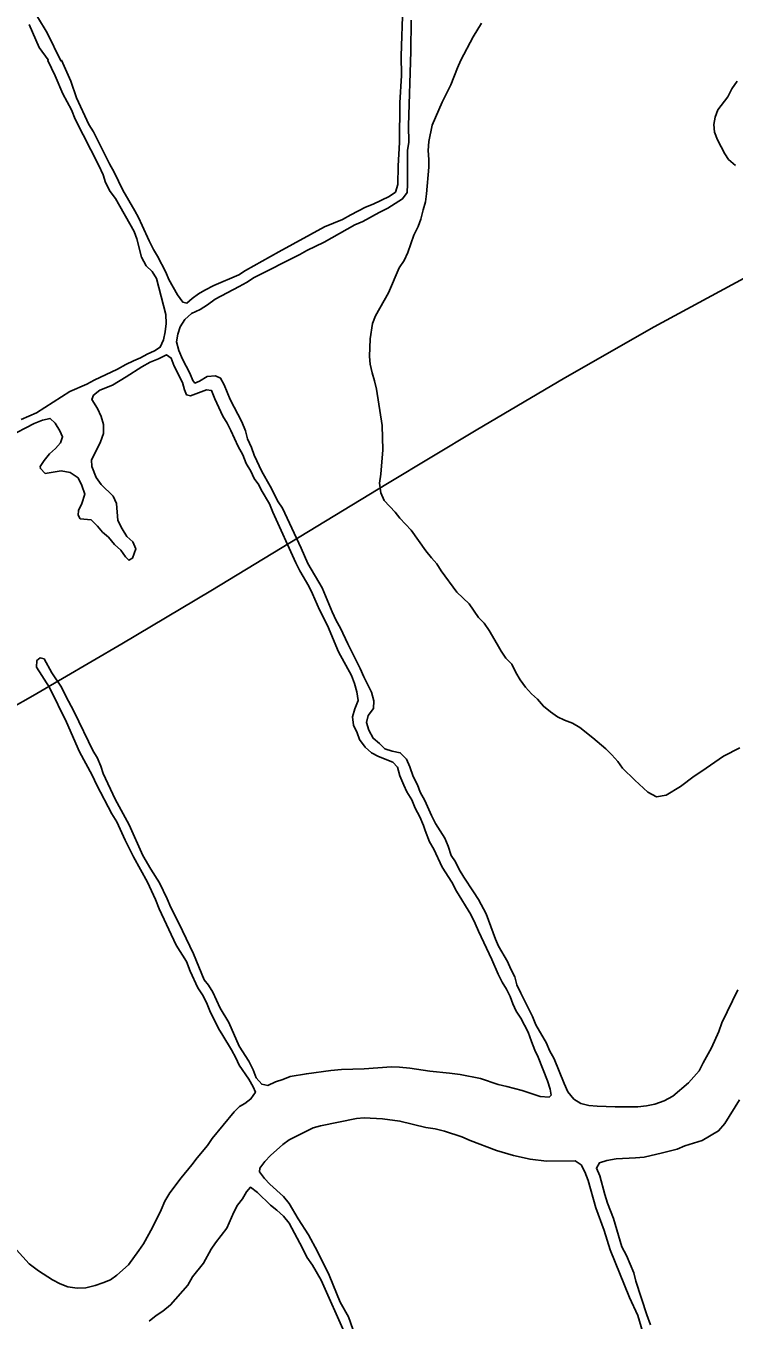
# Model space of a CAD drawing. Extents: x 1945482 to 2853149, y 66427 to 1015778.
# Drawn here: x 2316767 to 2318170, y 196727 to 199292 of the extents above; entities that cross this region are included whole.
import ezdxf

# ---------------------------------------------------------------- set-up
doc = ezdxf.new("R2010")
doc.units = 0
doc.layers.add('Old_Level_3', color=7, linetype='Continuous')
doc.layers.add('Old_Level_60', color=7, linetype='Continuous')

msp = doc.modelspace()

# ---------------------------------------------------------------- linework, layer by layer
at = {"layer": 'Old_Level_3'}
msp.add_lwpolyline([(2318189.7, 198792.6), (2318011.4, 198695.6), (2317834.4, 198594.7), (2317658.5, 198491.1), (2317483.1, 198385.6), (2317308, 198279.2), (2317132.8, 198172.8), (2316957, 198067.5), (2316780.4, 197964.1), (2316602.6, 197863.7), (2316423.2, 197767.3), (2316242.3, 197674.2), (2316061.1, 197582), (2315879.5, 197490.5), (2315697.5, 197399.6), (2315515.3, 197309.1), (2315332.9, 197219.2), (2315150.3, 197129.6), (2314967.5, 197040.4), (2314784.5, 196951.4), (2314601.5, 196862.6)], dxfattribs=at)
at = {"layer": 'Old_Level_60'}
for points in [[(2316790, 199310.1), (2316808.7, 199278.7), (2316836.2, 199222.9), (2316837.2, 199224.3), (2316855.5, 199182.5), (2316867, 199149.7), (2316891.7, 199097.1), (2316900.5, 199082.6), (2316932.5, 199018.9), (2316941.7, 199002.7), (2316959, 198966.6), (2316982.5, 198926), (2316989.5, 198912.4), (2316997.2, 198897), (2317011, 198866), (2317019.5, 198849.4), (2317027.7, 198836.2), (2317043.7, 198803.9), (2317049.7, 198789.8), (2317067.2, 198759.3), (2317077.5, 198744.8), (2317085.5, 198743), (2317096, 198752), (2317108.5, 198761), (2317121.5, 198768.7), (2317138.7, 198777.8), (2317188.5, 198799), (2317202, 198807.4), (2317267.5, 198844.5), (2317358.5, 198894), (2317394, 198908.4), (2317410.5, 198917.9), (2317439.2, 198932.8), (2317454.7, 198939.1), (2317486.5, 198954.3), (2317499.2, 198963), (2317503.7, 198978), (2317504.2, 199015.1), (2317506.5, 199061.2), (2317507.7, 199139.7), (2317510.5, 199193.7), (2317510, 199232.8), (2317513.5, 199330.8)], [(2317529.7, 199303.5), (2317529.5, 199241.8), (2317524.7, 199095.2), (2317525, 199061.2), (2317522.5, 199046.3), (2317522.7, 198978.9), (2317522, 198961.9), (2317513, 198949.2), (2317483.7, 198931), (2317466.5, 198922.5), (2317434, 198904.7), (2317418.2, 198897.8), (2317357.5, 198863.4), (2317323, 198847.1), (2317309.5, 198838.9), (2317218.7, 198793.5), (2317203.7, 198783.6), (2317189.2, 198775.5), (2317141.5, 198750.8), (2317126.7, 198739.7), (2317112, 198730.2), (2317095, 198722.1), (2317081.7, 198710.1), (2317072.5, 198695.7), (2317068, 198681.4), (2317065, 198666.3), (2317070, 198648.7), (2317077, 198632), (2317091.2, 198604.2)], [(2316773.2, 199294.8), (2316792.7, 199249.6), (2316811, 199224.8), (2316810.2, 199223.9), (2316824.7, 199193.1), (2316840.2, 199157.4), (2316857.2, 199125.8), (2316864.5, 199107.4), (2316911.2, 199015.7), (2316919.5, 198997), (2316924.2, 198982.1), (2316933.7, 198964.3), (2316944, 198950.2), (2316981, 198885), (2316986.2, 198870.4), (2316995.5, 198833.6), (2317005, 198816.6), (2317017, 198805.2), (2317025.5, 198791.5), (2317044.2, 198720.2), (2317044.5, 198702.3), (2317042.7, 198685.9), (2317039.2, 198669.9), (2317033, 198655.5), (2317021.7, 198648.1), (2317007.2, 198641.7), (2316993.7, 198634.1), (2316979.7, 198628.4), (2316964.5, 198621), (2316948, 198611.8), (2316902, 198589.9), (2316887.2, 198582.1), (2316853.5, 198567.6), (2316787.7, 198525.6), (2316757.5, 198511.9)], [(2317700.5, 198066.7), (2317684.7, 198093.7), (2317674.2, 198108.7), (2317663.5, 198119.9), (2317644.7, 198146.9), (2317620.5, 198169.9), (2317589.5, 198211.9), (2317580.5, 198226.2), (2317570.2, 198237.7), (2317559.2, 198251.7), (2317530, 198292.8), (2317507.2, 198316.8), (2317498, 198328.6), (2317476.5, 198351.7), (2317470, 198366.9), (2317467, 198385.7), (2317469.5, 198403.8), (2317474, 198451.8), (2317472.5, 198500.3), (2317461.5, 198572.2), (2317457.5, 198589), (2317452.7, 198604.4), (2317449, 198622), (2317447.7, 198637.2), (2317448.7, 198671.8), (2317453, 198702.3), (2317459, 198717.5), (2317485, 198763.3), (2317506.2, 198812.7), (2317516, 198827.3), (2317523.5, 198843.2), (2317535.5, 198877.5), (2317544, 198894.9), (2317549.2, 198909.5), (2317553.5, 198927.7), (2317558.2, 198943.5), (2317560.2, 198959.4), (2317564.7, 199012), (2317565, 199027.5), (2317563.5, 199045), (2317564.7, 199063.2), (2317571.5, 199095.8), (2317591.5, 199140.9), (2317608.7, 199175.3), (2317621.7, 199209.5), (2317628.5, 199224.5), (2317652.7, 199270.6), (2317669, 199297.5)], [(2318175.5, 199182.5), (2318165.2, 199167.6), (2318157, 199151.9), (2318137.7, 199125.7), (2318132, 199111.6), (2318129.2, 199096.7), (2318130.7, 199081.6), (2318136.7, 199066.3), (2318151.2, 199038.4), (2318158.5, 199027.7), (2318172.2, 199015.5)], [(2316854.7, 198407.3), (2316870.2, 198396.4), (2316877.7, 198381.4), (2316883.7, 198364.2), (2316877.5, 198345.5), (2316871, 198331.8), (2316870, 198322.6), (2316874.5, 198315.5), (2316896, 198313.3), (2316908.5, 198300.6), (2316918.2, 198288.9), (2316930.2, 198278.8), (2316942.2, 198264.5), (2316954.7, 198253.4), (2316964, 198240.1), (2316970.7, 198233.1), (2316978, 198237.4), (2316984.2, 198255.5), (2316978.5, 198269.7), (2316966.7, 198280.1), (2316957.2, 198295.2), (2316949, 198311.9), (2316946, 198345.6), (2316939.5, 198360.1), (2316916, 198383.2), (2316906, 198397), (2316897.5, 198419.1), (2316896.7, 198432.4), (2316906.2, 198450), (2316914.7, 198468), (2316920.5, 198484.6), (2316920.7, 198502.1), (2316916, 198518.2), (2316908.5, 198533.7), (2316897.5, 198551.6), (2316900.5, 198560.3), (2316913, 198570.6), (2316938.5, 198580.2), (2316965.5, 198596.6), (2316996.5, 198616.8), (2317013, 198626.1), (2317029.2, 198632.6), (2317045, 198640), (2317054.7, 198634), (2317060.5, 198617.8), (2317076.7, 198585.7), (2317081, 198571), (2317085.2, 198561), (2317093, 198559), (2317124.5, 198571), (2317134.5, 198569.4), (2317141, 198553), (2317157, 198518.7), (2317165.2, 198505.1), (2317173, 198490.1), (2317187, 198458.4), (2317196.7, 198442.2), (2317203.2, 198425.1), (2317212.5, 198409.9), (2317219, 198395.1), (2317228.2, 198382.8), (2317232.5, 198373), (2317249.2, 198345.1), (2317256, 198328.3), (2317301.5, 198228.1), (2317309.5, 198212.1), (2317327, 198181.9), (2317334.5, 198166.9), (2317348.5, 198135), (2317364.5, 198103.8), (2317385.7, 198051.9), (2317411.7, 198004.5), (2317417.7, 197989.1), (2317422.2, 197972.5), (2317425, 197955.2), (2317418.2, 197938.8), (2317413.5, 197922.5), (2317415.5, 197906.3), (2317422.7, 197891.2), (2317427.5, 197878.1), (2317438.5, 197862.9), (2317451.2, 197851.4), (2317465, 197844.2), (2317493.7, 197833), (2317503, 197822.8), (2317507.7, 197805.6), (2317515.2, 197787.6), (2317521.5, 197773.8), (2317531, 197758.5), (2317538, 197741.6), (2317547, 197724.7), (2317554.5, 197707.3), (2317557.5, 197697.4), (2317566.5, 197675), (2317574.5, 197660.7), (2317591.5, 197625.1), (2317610.7, 197595.3), (2317619.7, 197577.2), (2317648, 197531.1)], [(2317091.2, 198604.2), (2317097.2, 198589.7), (2317101.5, 198584.4), (2317110.5, 198587.8), (2317125.5, 198597.3), (2317142.5, 198598.9), (2317152.5, 198594.3), (2317159.5, 198580.8), (2317171.2, 198551.6), (2317194.5, 198507.3), (2317201.7, 198489.9), (2317205.7, 198473.9), (2317213.5, 198456.5), (2317218.7, 198441.2), (2317234, 198408.8), (2317250.7, 198380.3), (2317266.5, 198348.9), (2317275, 198336.5), (2317312.2, 198257.1), (2317325.5, 198226.9), (2317353.7, 198178.7), (2317373.2, 198131.1), (2317381.2, 198113.9), (2317390.2, 198098.8), (2317404.5, 198067.4), (2317429, 198018.6), (2317436, 198002), (2317451.2, 197971.7), (2317456.2, 197954.6), (2317455.2, 197939.1), (2317444.7, 197925.1), (2317441.7, 197911.3), (2317446, 197896.4), (2317454.5, 197880.4), (2317467.2, 197869.7), (2317478, 197859.1), (2317492.5, 197855), (2317508.2, 197851.7), (2317520.5, 197839.2), (2317527.5, 197823.4), (2317534, 197804.6), (2317542.2, 197788.2), (2317547.5, 197773.3), (2317556.7, 197756.8), (2317570, 197727.1), (2317578.2, 197711.4), (2317596.5, 197682.1), (2317603, 197666.4), (2317609, 197648.1), (2317617.5, 197635.5), (2317625, 197620.5), (2317634.5, 197604.9), (2317653.7, 197576.1), (2317663.2, 197560.4), (2317678.5, 197532), (2317697, 197482.1), (2317703.2, 197468.4), (2317721, 197437.5), (2317727.2, 197422.5), (2317735.5, 197407.2), (2317739.5, 197391.7), (2317747, 197375.1), (2317770.5, 197328.5), (2317777, 197312.2), (2317798, 197275.8), (2317804, 197261.6), (2317813, 197245.1), (2317833, 197196), (2317840.5, 197179.7), (2317852, 197165), (2317866, 197156.4), (2317882, 197152.4), (2317898.5, 197150.9), (2317933.7, 197149.6), (2317978.7, 197149.7), (2317996, 197151.5), (2318012.7, 197155.1), (2318031, 197161.5), (2318048, 197170.7), (2318079.5, 197197.6), (2318100.5, 197221), (2318108.2, 197237), (2318125, 197266.8), (2318139.2, 197299), (2318145.5, 197316.3), (2318177, 197381.8)], [(2316732.2, 198478), (2316783.2, 198503.9), (2316799.5, 198510.7), (2316814.5, 198514.2), (2316825, 198504.6), (2316834.2, 198490), (2316839.5, 198477.7), (2316835.5, 198465.7), (2316825.5, 198454.6), (2316813.7, 198443.9), (2316803, 198431), (2316795.2, 198419.3), (2316795.5, 198414.8), (2316805.2, 198405.1), (2316836.7, 198410.1), (2316854.7, 198407.3)], [(2318180.7, 197861.2), (2318148.7, 197844.9), (2318105.7, 197814.8), (2318090.7, 197805.5), (2318063.5, 197784.6), (2318034.7, 197767.2), (2318016, 197764.5), (2317999, 197773.5), (2317973, 197797), (2317948.5, 197821.3), (2317939, 197834.2), (2317927.2, 197847.6), (2317915.7, 197859.2), (2317889.7, 197881.2), (2317864, 197901.7), (2317849.2, 197909.9), (2317833.5, 197915.9), (2317819.7, 197922.5), (2317805.7, 197932.5), (2317792, 197943.7), (2317780.2, 197957.9), (2317768.2, 197968.6), (2317756.7, 197981.3), (2317746, 197996.1), (2317737.2, 198010.6), (2317729, 198027.4), (2317717.5, 198039.2), (2317708.2, 198053), (2317700.5, 198066.7)], [(2316971.2, 197708.8), (2316943.5, 197759.7), (2316919.7, 197810.2), (2316915.2, 197824.7), (2316908, 197842), (2316900.2, 197854.9), (2316862.2, 197933), (2316845.2, 197965.2), (2316837.5, 197981.8), (2316818.2, 198010.3), (2316802.7, 198038), (2316795, 198039.5), (2316788.5, 198034.6), (2316788, 198020.9), (2316813.5, 197981), (2316847, 197912.3), (2316873, 197853.2), (2316897.7, 197807.1), (2316907, 197787.6), (2316937.2, 197730.4), (2316947, 197714.5), (2316963.2, 197678.1), (2316980, 197645.1), (2317007.7, 197595.2), (2317023.5, 197561), (2317030.7, 197542.5), (2317064.5, 197470.3), (2317084.7, 197437.7), (2317092.2, 197418.6), (2317107.5, 197385.6), (2317116.7, 197371.6), (2317124.7, 197356.4), (2317131, 197339.9), (2317148, 197304.8), (2317157, 197291.2), (2317174, 197262.7), (2317182.5, 197246.7), (2317189, 197232.1), (2317208.2, 197204.8), (2317217, 197189.2), (2317221.5, 197178.5), (2317212.5, 197165.6), (2317200.5, 197156.1), (2317190, 197150.4), (2317179.2, 197139.6), (2317135.5, 197086.7), (2317126.2, 197073.3), (2317106, 197048.9), (2317095.5, 197034.6), (2317074.5, 197008.9), (2317051.7, 196979.2), (2317042.2, 196962.7), (2317034.7, 196945.4), (2317017.5, 196910.8), (2316999.5, 196878.5), (2316990.7, 196864.8), (2316970.2, 196836.6), (2316947, 196816.2), (2316934, 196807.1), (2316919.2, 196800.7), (2316903.7, 196795.5), (2316885.5, 196791.3), (2316868.5, 196790), (2316849.5, 196792.8), (2316834.7, 196798.8), (2316819.7, 196806.8), (2316791.7, 196824.9), (2316773.2, 196838.5), (2316748.2, 196866.4)], [(2317648, 197531.1), (2317657, 197513.4), (2317663, 197498.2), (2317689.5, 197441.9), (2317702.5, 197412.5), (2317710.2, 197397.1), (2317719, 197382.7), (2317725.7, 197368.7), (2317731, 197354.1), (2317738, 197339.2), (2317747, 197325.2), (2317761.5, 197297.8), (2317768, 197279.1), (2317775, 197261.8), (2317781.7, 197248.4), (2317800, 197201.5), (2317805, 197185.1), (2317807.2, 197173), (2317803, 197169.1), (2317785.5, 197170.5), (2317749.7, 197181.9), (2317719.5, 197190.2), (2317702.5, 197193.8), (2317667.2, 197205.6), (2317626.7, 197214.1), (2317606, 197216.8), (2317567, 197220.4), (2317527, 197226.7), (2317507, 197228.7), (2317491, 197228.9), (2317436.5, 197225.4), (2317392.2, 197223.8), (2317371, 197222), (2317322.5, 197215.2), (2317290.5, 197209.8), (2317276, 197204), (2317261, 197199.4), (2317245.7, 197192.2), (2317234, 197194.6), (2317223.2, 197207.4), (2317217, 197223.1), (2317208.2, 197240.5), (2317189.2, 197270.3), (2317168.7, 197316.8), (2317151.5, 197345.5), (2317137, 197376.8), (2317128.5, 197390.7), (2317119.7, 197401.4), (2317098.5, 197453.1), (2317069.7, 197514), (2317054, 197544.7), (2317046.7, 197561.9), (2317031.7, 197593.5), (2317014, 197620.7), (2316998.5, 197648), (2316971.2, 197708.8)], [(2318180, 197163.8), (2318151, 197116.5), (2318139, 197101.9), (2318106.5, 197083.3), (2318072.2, 197072.2), (2318056.5, 197066), (2318027.5, 197058.3), (2317991.7, 197050.3), (2317974.5, 197048.7), (2317936.2, 197046.8), (2317917.2, 197043.7), (2317902.7, 197038.6), (2317897, 197027.9), (2317903.7, 197013), (2317913.7, 196975.9), (2317919, 196959), (2317931, 196928.4), (2317947.5, 196872), (2317956.5, 196855.3), (2317971, 196820.6), (2317975, 196804.3), (2317996.5, 196737.3)], [(2318003.7, 196651.2), (2317978.7, 196736.2), (2317962.2, 196771.5), (2317924, 196866.5), (2317912, 196904.3), (2317895.7, 196949.8), (2317880.2, 197003.5), (2317873.7, 197021.1), (2317866.5, 197034.6), (2317854.5, 197042.6), (2317797.7, 197042.1), (2317765.5, 197045.8), (2317732.7, 197053), (2317699.2, 197063.3), (2317646.5, 197082.9), (2317630.5, 197090.2), (2317596, 197101.8), (2317577.7, 197105.9), (2317558.7, 197109), (2317507.7, 197121.5), (2317473, 197126.2), (2317437, 197127.9), (2317421.5, 197126.5), (2317350.5, 197111.9), (2317336, 197107.9), (2317288.5, 197084.2), (2317275.5, 197074.9), (2317251, 197053.3), (2317240, 197041.3), (2317230.2, 197028.3), (2317229.2, 197021), (2317239.2, 197008), (2317250, 196996.7), (2317277, 196972.3), (2317288, 196958.2), (2317306.2, 196927.6), (2317326.5, 196896.2), (2317344.5, 196862.8), (2317367.2, 196815.8), (2317389.2, 196762.5), (2317405.5, 196733.2), (2317422.7, 196684.7)], [(2317399.7, 196697.9), (2317351.5, 196806.2), (2317334.2, 196836.1), (2317323.2, 196851.6), (2317314.5, 196869.5), (2317288, 196918.9), (2317276.7, 196933), (2317264, 196945), (2317251.5, 196955.1), (2317225.7, 196979.9), (2317211.5, 196990.2), (2317203.5, 196981.4), (2317195.5, 196967.7), (2317185.7, 196954.6), (2317178.5, 196941.1), (2317165, 196909.3), (2317142.2, 196880.3), (2317133.7, 196867.9), (2317118.5, 196840.2), (2317097, 196813), (2317087.7, 196796.2), (2317053.5, 196757.1), (2317038, 196744.9), (2317024.5, 196735.9), (2317011, 196724.6)], [(2317996.5, 196737.3), (2318004, 196717.8)]]:
    msp.add_lwpolyline(points, dxfattribs=at)

doc.saveas('drawing.dxf')
